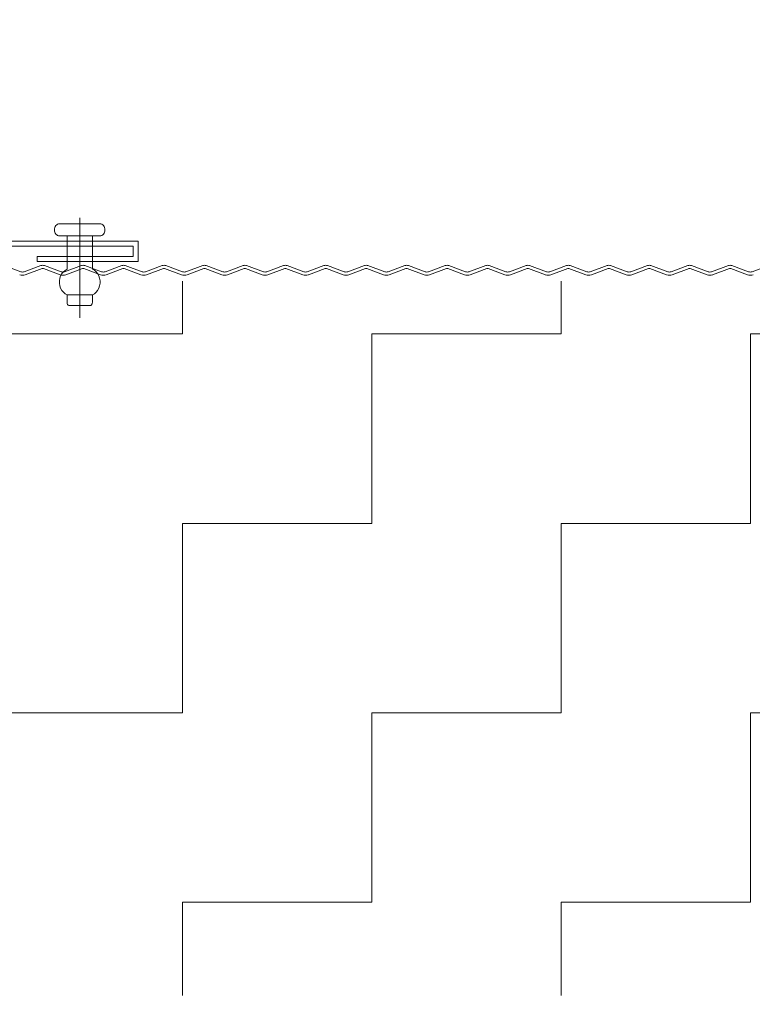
# Model space of a CAD drawing. Header units: metres. Extents: x 1316.5 to 1415.3, y -94.1 to -52.
# Tile 587 of 656: x 1410.793 to 1410.938, y -73.333 to -73.138. Entities that reach past the tile are written whole.
import ezdxf

# ---------------------------------------------------------------- set-up
doc = ezdxf.new("R2010")
doc.units = ezdxf.units.M
doc.header["$PDMODE"] = 65
doc.linetypes.add('AUSGEZOGEN', pattern=[0])
doc.layers.add('XR$3$_42143', color=7, linetype='Continuous')
doc.layers.add('XR$3$_42154', color=7, linetype='Continuous')
for name, color, linetype, lineweight in [('XR$3$Maßlinie 1_50', 7, 'AUSGEZOGEN', 25), ('XR$3$Muster', 4, 'AUSGEZOGEN', 13), ('XR$3$STANDARD_1', 7, 'AUSGEZOGEN', 25)]:
    doc.layers.add(name, color=color, linetype=linetype, lineweight=lineweight)
doc.styles.add('ARIAL', font='arial.ttf')
doc.dimstyles.new('DIMSTYLE_21', dxfattribs={"dimtxt": 0.04, "dimasz": 0.03, "dimexe": 0, "dimexo": 1e-06, "dimgap": 0.02, "dimtad": 2, "dimdec": 0, "dimlfac": 100, "dimrnd": 0.5, "dimzin": 12, "dimdsep": 46, "dimtxsty": 'ARIAL', "dimblk1": 'ALL_ML_KREIS', "dimblk2": 'ALL_ML_KREIS', "dimsah": 1, "dimcen": 0, "dimse1": 1, "dimse2": 1, "dimclrd": 7, "dimclre": 7, "dimclrt": 7, "dimadec": 0, "dimazin": 0, "dimtfac": 1, "dimtdec": 0, "dimtix": 1, "dimtmove": 2, "dimatfit": 3, "dimfxl": 0, "dimtzin": 0, "dimlwd": 0, "dimlwe": 25, "dimarcsym": 0})
doc.dimstyles.new('DIMSTYLE_23', dxfattribs={"dimtxt": 0.04, "dimasz": 0.03, "dimexe": 0, "dimexo": 1e-06, "dimgap": 0.02, "dimtad": 2, "dimdec": 1, "dimlfac": 100, "dimrnd": 0.5, "dimzin": 12, "dimdsep": 46, "dimtxsty": 'ARIAL', "dimblk1": 'ALL_ML_KREIS', "dimblk2": 'ALL_ML_KREIS', "dimsah": 1, "dimcen": 0, "dimse1": 1, "dimse2": 1, "dimclrd": 7, "dimclre": 7, "dimclrt": 7, "dimadec": 0, "dimazin": 0, "dimtfac": 1, "dimtdec": 0, "dimtix": 1, "dimtmove": 2, "dimatfit": 3, "dimfxl": 0, "dimtvp": 1.2, "dimtzin": 0, "dimlwd": 0, "dimlwe": 25, "dimarcsym": 0})
doc.dimstyles.new('DIMSTYLE_4', dxfattribs={"dimtxt": 0.04, "dimasz": 0.03, "dimexe": 0, "dimexo": 1e-06, "dimgap": 0.02, "dimtad": 2, "dimdec": 1, "dimlfac": 100, "dimrnd": 0.5, "dimzin": 4, "dimdsep": 46, "dimtxsty": 'ARIAL', "dimblk1": 'ALL_ML_KREIS', "dimblk2": 'ALL_ML_KREIS', "dimsah": 1, "dimcen": 0, "dimse1": 1, "dimse2": 1, "dimclrd": 7, "dimclre": 7, "dimclrt": 7, "dimadec": 0, "dimazin": 0, "dimtfac": 1, "dimtdec": 0, "dimtix": 1, "dimtmove": 2, "dimatfit": 3, "dimfxl": 0, "dimtzin": 0, "dimlwd": 0, "dimlwe": 25, "dimarcsym": 0})
doc.dimstyles.new('DIMSTYLE_5', dxfattribs={"dimtxt": 0.04, "dimasz": 0.03, "dimexe": 0, "dimexo": 1e-06, "dimgap": 0.02, "dimtad": 2, "dimdec": 1, "dimlfac": 100, "dimrnd": 0.5, "dimzin": 4, "dimdsep": 46, "dimtxsty": 'ARIAL', "dimblk1": 'ALL_ML_KREIS', "dimblk2": 'ALL_ML_KREIS', "dimsah": 1, "dimcen": 0, "dimse1": 1, "dimse2": 1, "dimclrd": 7, "dimclre": 7, "dimclrt": 7, "dimadec": 0, "dimazin": 0, "dimtfac": 1, "dimtdec": 0, "dimtix": 1, "dimtmove": 2, "dimatfit": 3, "dimfxl": 0, "dimtvp": 1.2, "dimtzin": 0, "dimlwd": 0, "dimlwe": 25, "dimarcsym": 0})

# ---------------------------------------------------------------- blocks, each defined once
blk = doc.blocks.new('COMPLEXOBJECT_35')
at = {"layer": 'XR$3$_42143', "color": 7, "linetype": 'AUSGEZOGEN', "lineweight": 13, "transparency": 33554687}
for p, q in [((1410.81528, -73.18261), (1410.78528, -73.18261)), ((1410.81627, -73.18161), (1410.78627, -73.18161)), ((1410.81528, -73.1846), (1410.81528, -73.18261)), ((1410.81627, -73.18561), (1410.81627, -73.18161)), ((1410.79627, -73.1846), (1410.79627, -73.18561)), ((1410.79627, -73.1846), (1410.81528, -73.1846)), ((1410.79627, -73.18561), (1410.81627, -73.18561))]:
    blk.add_line(p, q, dxfattribs=at)
blk = doc.blocks.new('ALL_ML_KREIS')
at = {"color": 0, "linetype": 'ByBlock', "lineweight": -2}
for p, q in [((0, -0.5), (0, 0.5)), ((-1, 0), (0.5, 0))]:
    blk.add_line(p, q, dxfattribs=at)
blk.add_circle((0, 0), 0.15, dxfattribs=at)
blk = doc.blocks.new('*D197')
at = {"layer": 'DEFPOINTS', "color": 7, "linetype": 'AUSGEZOGEN', "lineweight": 25, "transparency": 33554687}
for p in [(1410.69978, -72.95765), (1410.69978, -73.37702), (1410.82377, -73.44581)]:
    blk.add_point(p, dxfattribs=at)
at = {"layer": 'XR$3$Maßlinie 1_50', "color": 7, "linetype": 'AUSGEZOGEN', "lineweight": -2, "transparency": 33554687}
blk.add_line((1410.69978, -72.95765), (1410.82377, -72.95765), dxfattribs=at)
at = {"layer": 'XR$3$Maßlinie 1_50', "color": 7, "linetype": 'AUSGEZOGEN', "lineweight": 25, "transparency": 33554687, "xscale": 0.03, "yscale": 0.03, "zscale": 0.03, "rotation": 180}
blk.add_blockref('ALL_ML_KREIS', (1410.69978, -72.95765), dxfattribs=at)
at = {"layer": 'XR$3$Maßlinie 1_50', "color": 7, "linetype": 'AUSGEZOGEN', "lineweight": 25, "transparency": 33554687, "xscale": 0.03, "yscale": 0.03, "zscale": 0.03}
blk.add_blockref('ALL_ML_KREIS', (1410.82377, -72.95765), dxfattribs=at)
at = {"layer": 'XR$3$Maßlinie 1_50', "color": 7, "linetype": 'AUSGEZOGEN', "lineweight": 25, "transparency": 33554687, "insert": (1410.78686, -72.82152), "char_height": 0.04, "width": 0.16, "attachment_point": 5, "style": 'ARIAL'}
blk.add_mtext('\\A1;{\\A1;{12\\H0.026400;\\S5^ ;}}', dxfattribs=at)
blk = doc.blocks.new('*D198')
at = {"layer": 'DEFPOINTS', "color": 7, "linetype": 'AUSGEZOGEN', "lineweight": 25, "transparency": 33554687}
for p in [(1410.82377, -72.95765), (1411.52377, -73.38937), (1410.82377, -73.44581)]:
    blk.add_point(p, dxfattribs=at)
at = {"layer": 'XR$3$Maßlinie 1_50', "color": 7, "linetype": 'AUSGEZOGEN', "lineweight": -2, "transparency": 33554687}
blk.add_line((1410.82377, -72.95765), (1411.52377, -72.95765), dxfattribs=at)
at = {"layer": 'XR$3$Maßlinie 1_50', "color": 7, "linetype": 'AUSGEZOGEN', "lineweight": 25, "transparency": 33554687, "xscale": 0.03, "yscale": 0.03, "zscale": 0.03, "rotation": 180}
blk.add_blockref('ALL_ML_KREIS', (1410.82377, -72.95765), dxfattribs=at)
at = {"layer": 'XR$3$Maßlinie 1_50', "color": 7, "linetype": 'AUSGEZOGEN', "lineweight": 25, "transparency": 33554687, "xscale": 0.03, "yscale": 0.03, "zscale": 0.03}
blk.add_blockref('ALL_ML_KREIS', (1411.52377, -72.95765), dxfattribs=at)
at = {"layer": 'XR$3$Maßlinie 1_50', "color": 7, "linetype": 'AUSGEZOGEN', "lineweight": 25, "transparency": 33554687, "insert": (1411.17203, -72.92697), "char_height": 0.04, "width": 0.16, "attachment_point": 5, "style": 'ARIAL'}
blk.add_mtext('\\A1;{\\A1;{70\\H0.026400;\\S^ ;}}', dxfattribs=at)
blk = doc.blocks.new('*D212')
at = {"layer": 'DEFPOINTS', "color": 7, "linetype": 'AUSGEZOGEN', "lineweight": 25, "transparency": 33554687}
for p in [(1410.69978, -73.07314), (1410.69978, -73.26088), (1410.82377, -73.38937)]:
    blk.add_point(p, dxfattribs=at)
at = {"layer": 'XR$3$Maßlinie 1_50', "color": 7, "linetype": 'AUSGEZOGEN', "lineweight": -2, "transparency": 33554687}
blk.add_line((1410.69978, -73.07314), (1410.82377, -73.07314), dxfattribs=at)
at = {"layer": 'XR$3$Maßlinie 1_50', "color": 7, "linetype": 'AUSGEZOGEN', "lineweight": 25, "transparency": 33554687, "xscale": 0.03, "yscale": 0.03, "zscale": 0.03, "rotation": 180}
blk.add_blockref('ALL_ML_KREIS', (1410.69978, -73.07314), dxfattribs=at)
at = {"layer": 'XR$3$Maßlinie 1_50', "color": 7, "linetype": 'AUSGEZOGEN', "lineweight": 25, "transparency": 33554687, "xscale": 0.03, "yscale": 0.03, "zscale": 0.03}
blk.add_blockref('ALL_ML_KREIS', (1410.82377, -73.07314), dxfattribs=at)
at = {"layer": 'XR$3$Maßlinie 1_50', "color": 7, "linetype": 'AUSGEZOGEN', "lineweight": 25, "transparency": 33554687, "insert": (1410.77804, -73.04314), "char_height": 0.04, "width": 0.16, "attachment_point": 5, "style": 'ARIAL'}
blk.add_mtext('\\A1;{\\A1;{12\\H0.026400;\\S5^ ;}}', dxfattribs=at)
blk = doc.blocks.new('*D213')
at = {"layer": 'DEFPOINTS', "color": 7, "linetype": 'AUSGEZOGEN', "lineweight": 25, "transparency": 33554687}
for p in [(1410.82377, -73.07314), (1410.82377, -73.38937), (1411.52377, -73.38937)]:
    blk.add_point(p, dxfattribs=at)
at = {"layer": 'XR$3$Maßlinie 1_50', "color": 7, "linetype": 'AUSGEZOGEN', "lineweight": -2, "transparency": 33554687}
blk.add_line((1410.82377, -73.07314), (1411.52377, -73.07314), dxfattribs=at)
at = {"layer": 'XR$3$Maßlinie 1_50', "color": 7, "linetype": 'AUSGEZOGEN', "lineweight": 25, "transparency": 33554687, "xscale": 0.03, "yscale": 0.03, "zscale": 0.03, "rotation": 180}
blk.add_blockref('ALL_ML_KREIS', (1410.82377, -73.07314), dxfattribs=at)
at = {"layer": 'XR$3$Maßlinie 1_50', "color": 7, "linetype": 'AUSGEZOGEN', "lineweight": 25, "transparency": 33554687, "xscale": 0.03, "yscale": 0.03, "zscale": 0.03}
blk.add_blockref('ALL_ML_KREIS', (1411.52377, -73.07314), dxfattribs=at)
at = {"layer": 'XR$3$Maßlinie 1_50', "color": 7, "linetype": 'AUSGEZOGEN', "lineweight": 25, "transparency": 33554687, "insert": (1411.17203, -73.04246), "char_height": 0.04, "width": 0.08, "attachment_point": 5, "style": 'ARIAL'}
blk.add_mtext('\\A1;{70}', dxfattribs=at)
blk = doc.blocks.new('*D267')
at = {"layer": 'DEFPOINTS', "color": 7, "linetype": 'AUSGEZOGEN', "lineweight": 25, "transparency": 33554687}
for p in [(1410.69978, -72.70189), (1410.69978, -73.17701), (1411.66877, -73.19138)]:
    blk.add_point(p, dxfattribs=at)
at = {"layer": 'XR$3$Maßlinie 1_50', "color": 7, "linetype": 'AUSGEZOGEN', "lineweight": -2, "transparency": 33554687}
blk.add_line((1410.69978, -72.70189), (1411.66877, -72.70189), dxfattribs=at)
at = {"layer": 'XR$3$Maßlinie 1_50', "color": 7, "linetype": 'AUSGEZOGEN', "lineweight": 25, "transparency": 33554687, "xscale": 0.03, "yscale": 0.03, "zscale": 0.03, "rotation": 180}
blk.add_blockref('ALL_ML_KREIS', (1410.69978, -72.70189), dxfattribs=at)
at = {"layer": 'XR$3$Maßlinie 1_50', "color": 7, "linetype": 'AUSGEZOGEN', "lineweight": 25, "transparency": 33554687, "xscale": 0.03, "yscale": 0.03, "zscale": 0.03}
blk.add_blockref('ALL_ML_KREIS', (1411.66877, -72.70189), dxfattribs=at)
at = {"layer": 'XR$3$Maßlinie 1_50', "color": 7, "linetype": 'AUSGEZOGEN', "lineweight": 25, "transparency": 33554687, "insert": (1411.18246, -72.67121), "char_height": 0.04, "width": 0.16, "attachment_point": 5, "style": 'ARIAL'}
blk.add_mtext('\\A1;{\\A1;{97\\H0.026400;\\S^ ;}}', dxfattribs=at)

msp = doc.modelspace()

# ---------------------------------------------------------------- hatches: boundary and pattern name
at = {"layer": 'XR$3$Muster', "linetype": 'AUSGEZOGEN', "lineweight": 13, "transparency": 33554687}
h = msp.add_hatch(dxfattribs=at)
h.set_pattern_fill('MUSTER', color=4, scale=0.0375, angle=90, style=0, pattern_type=2)
h.set_pattern_definition([(90, (-0.075, 0.075), (-0.0375, 0.0375), [0.0375, -0.0375]), (180, (-0.075, 0.075), (-0.0375, -0.0375), [0.0375, -0.0375])])
h.paths.add_polyline_path([(1411.64775, -73.18952), (1410.69978, -73.18952), (1410.69978, -73.33093), (1411.66877, -73.33093), (1411.66877, -73.18952)], flags=0)

# ---------------------------------------------------------------- linework, layer by layer
at = {"layer": 'XR$3$_42143', "color": 30, "linetype": 'AUSGEZOGEN', "lineweight": 13, "transparency": 33554687}
for p, q in [((1410.79301, -73.18764), (1410.78969, -73.18643)), ((1410.79701, -73.18643), (1410.79369, -73.18764)), ((1410.79391, -73.18823), (1410.79723, -73.18702)), ((1410.79748, -73.18702), (1410.8008, -73.18823)), ((1410.80102, -73.18764), (1410.7977, -73.18643)), ((1410.80502, -73.18643), (1410.8017, -73.18764)), ((1410.80192, -73.18823), (1410.80524, -73.18702)), ((1410.80549, -73.18702), (1410.80881, -73.18823)), ((1410.80903, -73.18764), (1410.80571, -73.18643)), ((1410.81303, -73.18643), (1410.80971, -73.18764)), ((1410.80993, -73.18823), (1410.81325, -73.18702)), ((1410.8135, -73.18702), (1410.81682, -73.18823)), ((1410.81704, -73.18764), (1410.81371, -73.18643)), ((1410.82104, -73.18643), (1410.81772, -73.18764)), ((1410.81793, -73.18823), (1410.82126, -73.18702)), ((1410.82151, -73.18702), (1410.82483, -73.18823)), ((1410.82504, -73.18764), (1410.82172, -73.18643)), ((1410.82905, -73.18643), (1410.82573, -73.18764)), ((1410.82594, -73.18823), (1410.82926, -73.18702)), ((1410.82952, -73.18702), (1410.83284, -73.18823)), ((1410.83305, -73.18764), (1410.82973, -73.18643)), ((1410.83706, -73.18643), (1410.83374, -73.18764)), ((1410.83395, -73.18823), (1410.83727, -73.18702)), ((1410.83753, -73.18702), (1410.84085, -73.18823)), ((1410.84106, -73.18764), (1410.83774, -73.18643)), ((1410.84507, -73.18643), (1410.84174, -73.18764)), ((1410.84196, -73.18823), (1410.84528, -73.18702)), ((1410.84553, -73.18702), (1410.84885, -73.18823)), ((1410.84907, -73.18764), (1410.84575, -73.18643)), ((1410.85307, -73.18643), (1410.84975, -73.18764)), ((1410.84997, -73.18823), (1410.85329, -73.18702)), ((1410.85354, -73.18702), (1410.85686, -73.18823)), ((1410.85708, -73.18764), (1410.85376, -73.18643)), ((1410.86108, -73.18643), (1410.85776, -73.18764)), ((1410.85798, -73.18823), (1410.8613, -73.18702)), ((1410.86155, -73.18702), (1410.86487, -73.18823)), ((1410.86509, -73.18764), (1410.86177, -73.18643)), ((1410.86909, -73.18643), (1410.86577, -73.18764)), ((1410.86599, -73.18823), (1410.86931, -73.18702)), ((1410.86956, -73.18702), (1410.87288, -73.18823)), ((1410.8731, -73.18764), (1410.86978, -73.18643)), ((1410.8771, -73.18643), (1410.87378, -73.18764)), ((1410.87399, -73.18823), (1410.87732, -73.18702)), ((1410.87757, -73.18702), (1410.88089, -73.18823)), ((1410.8811, -73.18764), (1410.87778, -73.18643)), ((1410.88511, -73.18643), (1410.88179, -73.18764)), ((1410.882, -73.18823), (1410.88532, -73.18702)), ((1410.88558, -73.18702), (1410.8889, -73.18823)), ((1410.88911, -73.18764), (1410.88579, -73.18643)), ((1410.89312, -73.18643), (1410.8898, -73.18764)), ((1410.89001, -73.18823), (1410.89333, -73.18702)), ((1410.89359, -73.18702), (1410.89691, -73.18823)), ((1410.89712, -73.18764), (1410.8938, -73.18643)), ((1410.90113, -73.18643), (1410.89781, -73.18764)), ((1410.89802, -73.18823), (1410.90134, -73.18702)), ((1410.90159, -73.18702), (1410.90492, -73.18823)), ((1410.90513, -73.18764), (1410.90181, -73.18643)), ((1410.90913, -73.18643), (1410.90581, -73.18764)), ((1410.90603, -73.18823), (1410.90935, -73.18702)), ((1410.9096, -73.18702), (1410.91292, -73.18823)), ((1410.91314, -73.18764), (1410.90982, -73.18643)), ((1410.91714, -73.18643), (1410.91382, -73.18764)), ((1410.91404, -73.18823), (1410.91736, -73.18702)), ((1410.91761, -73.18702), (1410.92093, -73.18823)), ((1410.92115, -73.18764), (1410.91783, -73.18643)), ((1410.92515, -73.18643), (1410.92183, -73.18764)), ((1410.92205, -73.18823), (1410.92537, -73.18702)), ((1410.92562, -73.18702), (1410.92894, -73.18823)), ((1410.92916, -73.18764), (1410.92584, -73.18643)), ((1410.93316, -73.18643), (1410.92984, -73.18764)), ((1410.93005, -73.18823), (1410.93338, -73.18702)), ((1410.93363, -73.18702), (1410.93695, -73.18823)), ((1410.93716, -73.18764), (1410.93384, -73.18643)), ((1410.94117, -73.18643), (1410.93785, -73.18764))]:
    msp.add_line(p, q, dxfattribs=at)
for centre, radius, start, end in [((1410.79736, -73.18737), 0.001, 70.0189, 109.9791), ((1410.79736, -73.18737), 0.00037, 70.0189, 109.9791), ((1410.80536, -73.18737), 0.001, 70.0189, 109.9791), ((1410.80536, -73.18737), 0.00037, 70.0189, 109.9791), ((1410.81337, -73.18737), 0.001, 70.0189, 109.9791), ((1410.81337, -73.18737), 0.00037, 70.0189, 109.9791), ((1410.82138, -73.18737), 0.001, 70.0189, 109.9791), ((1410.82138, -73.18737), 0.00037, 70.0189, 109.9791), ((1410.82939, -73.18737), 0.001, 70.0189, 109.9791), ((1410.82939, -73.18737), 0.00037, 70.0189, 109.9791), ((1410.8374, -73.18737), 0.001, 70.0189, 109.9791), ((1410.8374, -73.18737), 0.00037, 70.0189, 109.9791), ((1410.84541, -73.18737), 0.001, 70.0189, 109.9791), ((1410.84541, -73.18737), 0.00037, 70.0189, 109.9791), ((1410.85342, -73.18737), 0.001, 70.0189, 109.9791), ((1410.85342, -73.18737), 0.00037, 70.0189, 109.9791), ((1410.86142, -73.18737), 0.001, 70.0189, 109.9791), ((1410.86142, -73.18737), 0.00037, 70.0189, 109.9791), ((1410.86943, -73.18737), 0.001, 70.0189, 109.9791), ((1410.86943, -73.18737), 0.00037, 70.0189, 109.9791), ((1410.87744, -73.18737), 0.001, 70.0189, 109.9791), ((1410.87744, -73.18737), 0.00037, 70.0189, 109.9791), ((1410.88545, -73.18737), 0.001, 70.0189, 109.9791), ((1410.88545, -73.18737), 0.00037, 70.0189, 109.9791), ((1410.89346, -73.18737), 0.001, 70.0189, 109.9791), ((1410.89346, -73.18737), 0.00037, 70.0189, 109.9791), ((1410.90147, -73.18737), 0.001, 70.0189, 109.9791), ((1410.90147, -73.18737), 0.00037, 70.0189, 109.9791), ((1410.90948, -73.18737), 0.001, 70.0189, 109.9791), ((1410.90948, -73.18737), 0.00037, 70.0189, 109.9791), ((1410.91749, -73.18737), 0.001, 70.0189, 109.9791), ((1410.91749, -73.18737), 0.00037, 70.0189, 109.9791), ((1410.92549, -73.18737), 0.001, 70.0189, 109.9791), ((1410.92549, -73.18737), 0.00037, 70.0189, 109.9791), ((1410.9335, -73.18737), 0.001, 70.0189, 109.9791), ((1410.9335, -73.18737), 0.00037, 70.0189, 109.9791), ((1410.79335, -73.1867), 0.00163, 250.0189, 289.9791), ((1410.79335, -73.1867), 0.001, 250.0189, 289.9791), ((1410.80136, -73.1867), 0.00163, 250.0189, 289.9791), ((1410.80136, -73.1867), 0.00163, 250.0189, 289.9791), ((1410.80136, -73.1867), 0.001, 250.0189, 289.9791), ((1410.80136, -73.1867), 0.001, 250.0189, 289.9791), ((1410.80937, -73.1867), 0.00163, 250.0189, 289.9791), ((1410.80937, -73.1867), 0.001, 250.0189, 289.9791), ((1410.81738, -73.1867), 0.00163, 250.0189, 289.9791), ((1410.81738, -73.1867), 0.00163, 250.0189, 289.9791), ((1410.81738, -73.1867), 0.001, 250.0189, 289.9791), ((1410.81738, -73.1867), 0.001, 250.0189, 289.9791), ((1410.82539, -73.1867), 0.00163, 250.0189, 289.9791), ((1410.82539, -73.1867), 0.001, 250.0189, 289.9791), ((1410.83339, -73.1867), 0.00163, 250.0189, 289.9791), ((1410.83339, -73.1867), 0.00163, 250.0189, 289.9791), ((1410.83339, -73.1867), 0.001, 250.0189, 289.9791), ((1410.83339, -73.1867), 0.001, 250.0189, 289.9791), ((1410.8414, -73.1867), 0.00163, 250.0189, 289.9791), ((1410.8414, -73.1867), 0.001, 250.0189, 289.9791), ((1410.84941, -73.1867), 0.00163, 250.0189, 289.9791), ((1410.84941, -73.1867), 0.00163, 250.0189, 289.9791), ((1410.84941, -73.1867), 0.001, 250.0189, 289.9791), ((1410.84941, -73.1867), 0.001, 250.0189, 289.9791), ((1410.85742, -73.1867), 0.00163, 250.0189, 289.9791), ((1410.85742, -73.1867), 0.001, 250.0189, 289.9791), ((1410.86543, -73.1867), 0.00163, 250.0189, 289.9791), ((1410.86543, -73.1867), 0.00163, 250.0189, 289.9791), ((1410.86543, -73.1867), 0.001, 250.0189, 289.9791), ((1410.86543, -73.1867), 0.001, 250.0189, 289.9791), ((1410.87344, -73.1867), 0.00163, 250.0189, 289.9791), ((1410.87344, -73.1867), 0.001, 250.0189, 289.9791), ((1410.88145, -73.1867), 0.00163, 250.0189, 289.9791), ((1410.88145, -73.1867), 0.00163, 250.0189, 289.9791), ((1410.88145, -73.1867), 0.001, 250.0189, 289.9791), ((1410.88145, -73.1867), 0.001, 250.0189, 289.9791), ((1410.88945, -73.1867), 0.00163, 250.0189, 289.9791), ((1410.88945, -73.1867), 0.001, 250.0189, 289.9791), ((1410.89746, -73.1867), 0.00163, 250.0189, 289.9791), ((1410.89746, -73.1867), 0.001, 250.0189, 289.9791), ((1410.90547, -73.1867), 0.00163, 250.0189, 289.9791), ((1410.90547, -73.1867), 0.001, 250.0189, 289.9791), ((1410.91348, -73.1867), 0.00163, 250.0189, 289.9791), ((1410.91348, -73.1867), 0.001, 250.0189, 289.9791), ((1410.92149, -73.1867), 0.00163, 250.0189, 289.9791), ((1410.92149, -73.1867), 0.001, 250.0189, 289.9791), ((1410.9295, -73.1867), 0.00163, 250.0189, 289.9791), ((1410.9295, -73.1867), 0.001, 250.0189, 289.9791), ((1410.93751, -73.1867), 0.00163, 250.0189, 289.9791), ((1410.93751, -73.1867), 0.001, 250.0189, 289.9791)]:
    msp.add_arc(centre, radius, start, end, dxfattribs=at)
at = {"layer": 'XR$3$_42154', "color": 51, "linetype": 'AUSGEZOGEN', "lineweight": 13, "transparency": 33554687}
for p, q in [((1410.79723, -73.18702), (1410.79391, -73.18823)), ((1410.8008, -73.18823), (1410.79748, -73.18702)), ((1410.80524, -73.18702), (1410.80192, -73.18823)), ((1410.80881, -73.18823), (1410.80549, -73.18702)), ((1410.81325, -73.18702), (1410.80993, -73.18823)), ((1410.81682, -73.18823), (1410.8135, -73.18702)), ((1410.82126, -73.18702), (1410.81793, -73.18823)), ((1410.82483, -73.18823), (1410.82151, -73.18702)), ((1410.82926, -73.18702), (1410.82594, -73.18823)), ((1410.83284, -73.18823), (1410.82952, -73.18702)), ((1410.83727, -73.18702), (1410.83395, -73.18823)), ((1410.84085, -73.18823), (1410.83753, -73.18702)), ((1410.84528, -73.18702), (1410.84196, -73.18823)), ((1410.84885, -73.18823), (1410.84553, -73.18702)), ((1410.85329, -73.18702), (1410.84997, -73.18823)), ((1410.85686, -73.18823), (1410.85354, -73.18702)), ((1410.8613, -73.18702), (1410.85798, -73.18823)), ((1410.86487, -73.18823), (1410.86155, -73.18702)), ((1410.86931, -73.18702), (1410.86599, -73.18823)), ((1410.87288, -73.18823), (1410.86956, -73.18702)), ((1410.87732, -73.18702), (1410.87399, -73.18823)), ((1410.88089, -73.18823), (1410.87757, -73.18702)), ((1410.88532, -73.18702), (1410.882, -73.18823)), ((1410.8889, -73.18823), (1410.88558, -73.18702)), ((1410.89333, -73.18702), (1410.89001, -73.18823)), ((1410.89691, -73.18823), (1410.89359, -73.18702)), ((1410.90134, -73.18702), (1410.89802, -73.18823)), ((1410.90492, -73.18823), (1410.90159, -73.18702)), ((1410.90935, -73.18702), (1410.90603, -73.18823)), ((1410.91292, -73.18823), (1410.9096, -73.18702)), ((1410.91736, -73.18702), (1410.91404, -73.18823)), ((1410.92093, -73.18823), (1410.91761, -73.18702)), ((1410.92537, -73.18702), (1410.92205, -73.18823)), ((1410.92894, -73.18823), (1410.92562, -73.18702)), ((1410.93338, -73.18702), (1410.93005, -73.18823)), ((1410.93695, -73.18823), (1410.93363, -73.18702))]:
    msp.add_line(p, q, dxfattribs=at)
for centre, radius, start, end in [((1410.79736, -73.18737), 0.00037, 70.0189, 109.9791), ((1410.80536, -73.18737), 0.00037, 70.0189, 109.9791), ((1410.81337, -73.18737), 0.00037, 70.0189, 109.9791), ((1410.82138, -73.18737), 0.00037, 70.0189, 109.9791), ((1410.82939, -73.18737), 0.00037, 70.0189, 109.9791), ((1410.8374, -73.18737), 0.00037, 70.0189, 109.9791), ((1410.84541, -73.18737), 0.00037, 70.0189, 109.9791), ((1410.85342, -73.18737), 0.00037, 70.0189, 109.9791), ((1410.86142, -73.18737), 0.00037, 70.0189, 109.9791), ((1410.86943, -73.18737), 0.00037, 70.0189, 109.9791), ((1410.87744, -73.18737), 0.00037, 70.0189, 109.9791), ((1410.88545, -73.18737), 0.00037, 70.0189, 109.9791), ((1410.89346, -73.18737), 0.00037, 70.0189, 109.9791), ((1410.90147, -73.18737), 0.00037, 70.0189, 109.9791), ((1410.90948, -73.18737), 0.00037, 70.0189, 109.9791), ((1410.91749, -73.18737), 0.00037, 70.0189, 109.9791), ((1410.92549, -73.18737), 0.00037, 70.0189, 109.9791), ((1410.9335, -73.18737), 0.00037, 70.0189, 109.9791), ((1410.79335, -73.1867), 0.00163, 250.0189, 289.9791), ((1410.80136, -73.1867), 0.00163, 250.0189, 289.9791), ((1410.80136, -73.1867), 0.00163, 250.0189, 289.9791), ((1410.80937, -73.1867), 0.00163, 250.0189, 289.9791), ((1410.81738, -73.1867), 0.00163, 250.0189, 289.9791), ((1410.81738, -73.1867), 0.00163, 250.0189, 289.9791), ((1410.82539, -73.1867), 0.00163, 250.0189, 289.9791), ((1410.83339, -73.1867), 0.00163, 250.0189, 289.9791), ((1410.83339, -73.1867), 0.00163, 250.0189, 289.9791), ((1410.8414, -73.1867), 0.00163, 250.0189, 289.9791), ((1410.84941, -73.1867), 0.00163, 250.0189, 289.9791), ((1410.84941, -73.1867), 0.00163, 250.0189, 289.9791), ((1410.85742, -73.1867), 0.00163, 250.0189, 289.9791), ((1410.86543, -73.1867), 0.00163, 250.0189, 289.9791), ((1410.86543, -73.1867), 0.00163, 250.0189, 289.9791), ((1410.87344, -73.1867), 0.00163, 250.0189, 289.9791), ((1410.88145, -73.1867), 0.00163, 250.0189, 289.9791), ((1410.88145, -73.1867), 0.00163, 250.0189, 289.9791), ((1410.88945, -73.1867), 0.00163, 250.0189, 289.9791), ((1410.89746, -73.1867), 0.00163, 250.0189, 289.9791), ((1410.90547, -73.1867), 0.00163, 250.0189, 289.9791), ((1410.91348, -73.1867), 0.00163, 250.0189, 289.9791), ((1410.92149, -73.1867), 0.00163, 250.0189, 289.9791), ((1410.9295, -73.1867), 0.00163, 250.0189, 289.9791), ((1410.93751, -73.1867), 0.00163, 250.0189, 289.9791)]:
    msp.add_arc(centre, radius, start, end, dxfattribs=at)
at = {"layer": 'XR$3$STANDARD_1', "color": 7, "linetype": 'AUSGEZOGEN', "lineweight": 13, "transparency": 33554687}
for p, q in [((1410.80469, -73.17696), (1410.80469, -73.19676)), ((1410.79969, -73.17936), (1410.7997, -73.17912)), ((1410.7997, -73.17912), (1410.79976, -73.1789)), ((1410.79976, -73.1789), (1410.79985, -73.17869)), ((1410.79985, -73.17869), (1410.79998, -73.17851)), ((1410.79998, -73.17851), (1410.80013, -73.17836)), ((1410.80013, -73.17836), (1410.8003, -73.17825)), ((1410.8003, -73.17825), (1410.80049, -73.17818)), ((1410.80049, -73.17818), (1410.80068, -73.17816)), ((1410.80869, -73.17816), (1410.80068, -73.17816)), ((1410.80869, -73.17816), (1410.80888, -73.17818)), ((1410.80888, -73.17818), (1410.80907, -73.17825)), ((1410.80907, -73.17825), (1410.80924, -73.17836)), ((1410.80924, -73.17836), (1410.80939, -73.1785)), ((1410.80939, -73.1785), (1410.80951, -73.17869)), ((1410.80951, -73.17869), (1410.80961, -73.1789)), ((1410.80961, -73.1789), (1410.80967, -73.17912)), ((1410.80967, -73.17912), (1410.80968, -73.17935)), ((1410.7997, -73.17959), (1410.79969, -73.17936)), ((1410.79976, -73.17982), (1410.7997, -73.17959)), ((1410.79985, -73.18002), (1410.79976, -73.17982)), ((1410.79998, -73.1802), (1410.79985, -73.18002)), ((1410.80013, -73.18036), (1410.79998, -73.1802)), ((1410.8003, -73.18047), (1410.80013, -73.18036)), ((1410.80049, -73.18053), (1410.8003, -73.18047)), ((1410.80068, -73.18056), (1410.80049, -73.18053)), ((1410.80068, -73.18056), (1410.80218, -73.18056)), ((1410.80719, -73.18055), (1410.80218, -73.18056)), ((1410.80218, -73.18056), (1410.80219, -73.18716)), ((1410.80719, -73.18055), (1410.80869, -73.18055)), ((1410.80719, -73.18055), (1410.80719, -73.18716)), ((1410.80888, -73.18053), (1410.80869, -73.18055)), ((1410.80907, -73.18046), (1410.80888, -73.18053)), ((1410.80924, -73.18035), (1410.80907, -73.18046)), ((1410.80939, -73.1802), (1410.80924, -73.18035)), ((1410.80951, -73.18002), (1410.80939, -73.1802)), ((1410.80961, -73.17981), (1410.80951, -73.18002)), ((1410.80967, -73.17959), (1410.80961, -73.17981)), ((1410.80968, -73.17935), (1410.80967, -73.17959)), ((1410.80067, -73.18943), (1410.80075, -73.18893)), ((1410.80075, -73.18893), (1410.80091, -73.18845)), ((1410.80091, -73.18845), (1410.80115, -73.18802)), ((1410.80115, -73.18802), (1410.80144, -73.18766)), ((1410.80144, -73.18766), (1410.8018, -73.18737)), ((1410.8018, -73.18737), (1410.80219, -73.18716)), ((1410.80719, -73.18716), (1410.80758, -73.18736)), ((1410.80758, -73.18736), (1410.80793, -73.18766)), ((1410.80793, -73.18766), (1410.80823, -73.18802)), ((1410.80823, -73.18802), (1410.80846, -73.18845)), ((1410.80846, -73.18845), (1410.80862, -73.18892)), ((1410.80862, -73.18892), (1410.80871, -73.18942)), ((1410.80067, -73.18994), (1410.80067, -73.18943)), ((1410.80075, -73.19044), (1410.80067, -73.18994)), ((1410.80091, -73.19092), (1410.80075, -73.19044)), ((1410.80115, -73.19134), (1410.80091, -73.19092)), ((1410.80846, -73.19091), (1410.80823, -73.19134)), ((1410.80862, -73.19044), (1410.80846, -73.19091)), ((1410.80871, -73.18993), (1410.80862, -73.19044)), ((1410.80871, -73.18942), (1410.80871, -73.18993)), ((1410.80145, -73.19171), (1410.80115, -73.19134)), ((1410.8018, -73.192), (1410.80145, -73.19171)), ((1410.80219, -73.1922), (1410.8018, -73.192)), ((1410.80219, -73.1922), (1410.80219, -73.19376)), ((1410.80719, -73.1922), (1410.80219, -73.1922)), ((1410.80758, -73.192), (1410.80719, -73.1922)), ((1410.80719, -73.19376), (1410.80719, -73.1922)), ((1410.80793, -73.19171), (1410.80758, -73.192)), ((1410.80823, -73.19134), (1410.80793, -73.19171)), ((1410.8022, -73.19388), (1410.80219, -73.19376)), ((1410.80223, -73.19399), (1410.8022, -73.19388)), ((1410.80227, -73.1941), (1410.80223, -73.19399)), ((1410.80234, -73.19419), (1410.80227, -73.1941)), ((1410.80241, -73.19426), (1410.80234, -73.19419)), ((1410.8025, -73.19432), (1410.80241, -73.19426)), ((1410.80259, -73.19435), (1410.8025, -73.19432)), ((1410.80269, -73.19436), (1410.80259, -73.19435)), ((1410.80269, -73.19436), (1410.80669, -73.19436)), ((1410.80679, -73.19435), (1410.80669, -73.19436)), ((1410.80688, -73.19432), (1410.80679, -73.19435)), ((1410.80697, -73.19426), (1410.80688, -73.19432)), ((1410.80704, -73.19419), (1410.80697, -73.19426)), ((1410.80711, -73.19409), (1410.80704, -73.19419)), ((1410.80715, -73.19399), (1410.80711, -73.19409)), ((1410.80718, -73.19388), (1410.80715, -73.19399)), ((1410.80719, -73.19376), (1410.80718, -73.19388))]:
    msp.add_line(p, q, dxfattribs=at)

# ---------------------------------------------------------------- block references
at = {"layer": 'XR$3$_42143', "color": 7, "linetype": 'AUSGEZOGEN', "lineweight": 13, "transparency": 33554687}
msp.add_blockref('COMPLEXOBJECT_35', (0, 0), dxfattribs=at)

# ---------------------------------------------------------------- dimensions: what is measured, and where the dimension line sits
at = {"layer": 'XR$3$Maßlinie 1_50', "color": 7, "linetype": 'AUSGEZOGEN', "lineweight": 25, "transparency": 33554687}
for base, p1, p2, dimstyle, picture, middle in [((1411.66877, -72.70189), (1410.69978, -73.17701), (1411.66877, -73.19138), 'DIMSTYLE_4', '*D267', (1411.18246, -72.67121)), ((1410.82377, -72.95765), (1410.69978, -73.37702), (1410.82377, -73.44581), 'DIMSTYLE_5', '*D197', (1410.78686, -72.82152)), ((1411.52377, -72.95765), (1410.82377, -73.44581), (1411.52377, -73.38937), 'DIMSTYLE_4', '*D198', (1411.17203, -72.92697)), ((1410.82377, -73.07314), (1410.69978, -73.26088), (1410.82377, -73.38937), 'DIMSTYLE_23', '*D212', (1410.77804, -73.04314)), ((1411.52377, -73.07314), (1410.82377, -73.38937), (1411.52377, -73.38937), 'DIMSTYLE_21', '*D213', (1411.17203, -73.04246))]:
    dim = msp.add_linear_dim(base=base, p1=p1, p2=p2, dimstyle=dimstyle, override={"dimpost": '<>', "dimclrd": 7, "dimclre": 7, "dimclrt": 7, "dimlwd": 0, "dimlwe": 25}, dxfattribs=at)
    dim.commit()
    dim.dimension.update_dxf_attribs({"geometry": picture, "text_midpoint": middle, "dimtype": 160})

doc.saveas('drawing.dxf')
